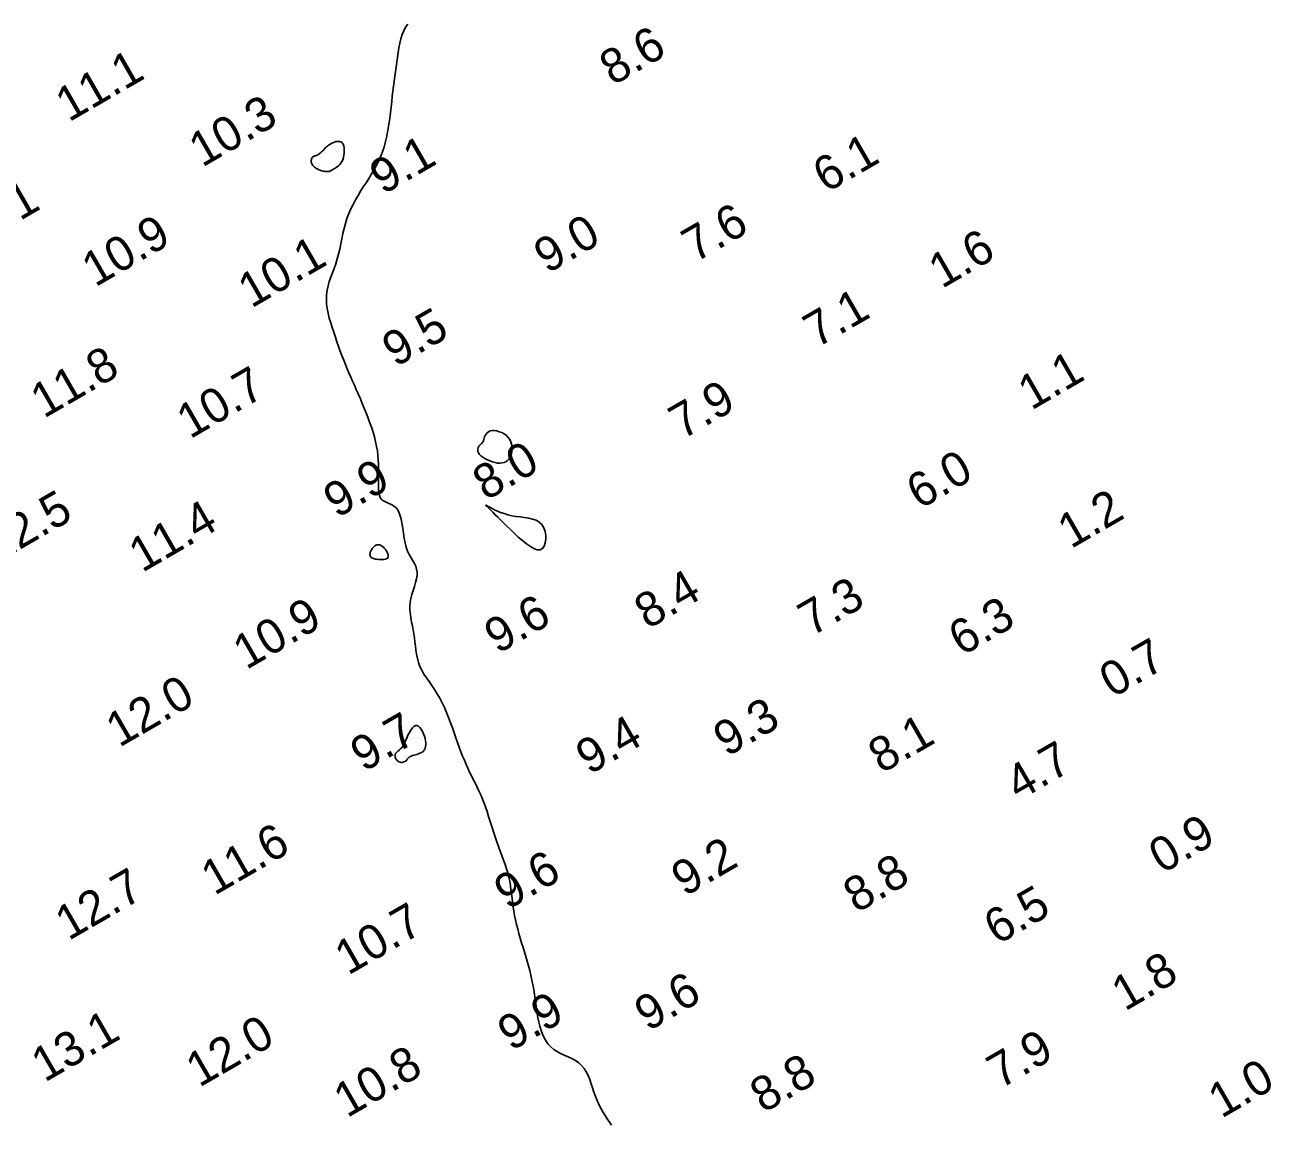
# Model space of a CAD drawing. Extents: x 3024098 to 3056816, y 418252 to 509144.
# Drawn here: x 3028365.2 to 3028546.2, y 426624 to 426783.5 of the extents above; entities that cross this region are included whole.
import ezdxf

# ---------------------------------------------------------------- set-up
doc = ezdxf.new("R2010")
doc.units = 0
doc.layers.add('V-CHAN-CONT-EL10', color=7, linetype='Continuous')
doc.layers.add('V-TOPO-SOUN-0911', color=7, linetype='Continuous')

msp = doc.modelspace()

# ---------------------------------------------------------------- linework, layer by layer
at = {"layer": 'V-CHAN-CONT-EL10'}
msp.add_lwpolyline([(3028420.77, 426783.62), (3028420.45, 426783.19), (3028420.18, 426782.68), (3028419.95, 426782.12), (3028419.77, 426781.52), (3028419.61, 426780.87), (3028419.48, 426780.2), (3028419.37, 426779.51), (3028419.27, 426778.81), (3028419.17, 426778.1), (3028419.08, 426777.41), (3028418.98, 426776.72), (3028418.89, 426776.03), (3028418.8, 426775.34), (3028418.71, 426774.63), (3028418.61, 426773.91), (3028418.52, 426773.16), (3028418.43, 426772.39), (3028418.34, 426771.58), (3028418.24, 426770.76), (3028418.14, 426769.92), (3028418.02, 426769.07), (3028417.89, 426768.23), (3028417.73, 426767.4), (3028417.55, 426766.6), (3028417.34, 426765.82), (3028417.09, 426765.09), (3028416.81, 426764.39), (3028416.51, 426763.72), (3028416.18, 426763.07), (3028415.83, 426762.44), (3028415.46, 426761.83), (3028415.09, 426761.22), (3028414.7, 426760.61), (3028414.31, 426760), (3028413.92, 426759.39), (3028413.54, 426758.76), (3028413.17, 426758.12), (3028412.82, 426757.48), (3028412.49, 426756.81), (3028412.19, 426756.13), (3028411.93, 426755.43), (3028411.7, 426754.71), (3028411.51, 426753.98), (3028411.34, 426753.23), (3028411.18, 426752.48), (3028411.03, 426751.73), (3028410.88, 426750.98), (3028410.71, 426750.26), (3028410.52, 426749.55), (3028410.3, 426748.86), (3028410.06, 426748.19), (3028409.82, 426747.54), (3028409.59, 426746.9), (3028409.37, 426746.27), (3028409.18, 426745.64), (3028409.04, 426745), (3028408.96, 426744.35), (3028408.94, 426743.7), (3028408.97, 426743.03), (3028409.06, 426742.35), (3028409.2, 426741.66), (3028409.37, 426740.97), (3028409.57, 426740.28), (3028409.78, 426739.59), (3028410.01, 426738.9), (3028410.25, 426738.21), (3028410.48, 426737.53), (3028410.72, 426736.85), (3028410.97, 426736.18), (3028411.21, 426735.53), (3028411.46, 426734.88), (3028411.71, 426734.24), (3028411.97, 426733.62), (3028412.22, 426733.01), (3028412.48, 426732.4), (3028412.75, 426731.81), (3028413.01, 426731.21), (3028413.28, 426730.6), (3028413.55, 426729.98), (3028413.83, 426729.35), (3028414.11, 426728.69), (3028414.4, 426728.01), (3028414.69, 426727.31), (3028414.97, 426726.6), (3028415.23, 426725.87), (3028415.49, 426725.15), (3028415.72, 426724.42), (3028415.93, 426723.71), (3028416.1, 426723.01), (3028416.24, 426722.34), (3028416.35, 426721.68), (3028416.43, 426721.04), (3028416.48, 426720.43), (3028416.51, 426719.83), (3028416.53, 426719.24), (3028416.53, 426718.67), (3028416.52, 426718.11), (3028416.51, 426717.56), (3028416.5, 426717.04), (3028416.5, 426716.54), (3028416.52, 426716.07), (3028416.57, 426715.64), (3028416.65, 426715.25), (3028416.78, 426714.92), (3028416.97, 426714.65), (3028417.22, 426714.45), (3028417.51, 426714.28), (3028417.84, 426714.14), (3028418.18, 426713.99), (3028418.53, 426713.82), (3028418.86, 426713.6), (3028419.16, 426713.31), (3028419.42, 426712.92), (3028419.63, 426712.43), (3028419.79, 426711.84), (3028419.92, 426711.18), (3028420.03, 426710.47), (3028420.13, 426709.75), (3028420.24, 426709.03), (3028420.37, 426708.34), (3028420.54, 426707.7), (3028420.75, 426707.13), (3028420.99, 426706.63), (3028421.24, 426706.17), (3028421.49, 426705.75), (3028421.72, 426705.35), (3028421.92, 426704.95), (3028422.05, 426704.54), (3028422.12, 426704.1), (3028422.11, 426703.63), (3028422.02, 426703.12), (3028421.89, 426702.58), (3028421.73, 426702.02), (3028421.55, 426701.44), (3028421.38, 426700.85), (3028421.23, 426700.26), (3028421.13, 426699.68), (3028421.08, 426699.1), (3028421.09, 426698.53), (3028421.14, 426697.96), (3028421.23, 426697.4), (3028421.33, 426696.84), (3028421.44, 426696.27), (3028421.55, 426695.7), (3028421.65, 426695.12), (3028421.73, 426694.54), (3028421.8, 426693.95), (3028421.87, 426693.35), (3028421.94, 426692.75), (3028422.04, 426692.16), (3028422.16, 426691.57), (3028422.33, 426690.99), (3028422.54, 426690.41), (3028422.8, 426689.85), (3028423.12, 426689.3), (3028423.47, 426688.75), (3028423.85, 426688.2), (3028424.25, 426687.63), (3028424.65, 426687.04), (3028425.04, 426686.44), (3028425.42, 426685.8), (3028425.77, 426685.12), (3028426.1, 426684.42), (3028426.41, 426683.7), (3028426.7, 426682.97), (3028426.98, 426682.22), (3028427.24, 426681.48), (3028427.5, 426680.75), (3028427.75, 426680.03), (3028428, 426679.34), (3028428.25, 426678.66), (3028428.49, 426678.01), (3028428.74, 426677.38), (3028428.99, 426676.77), (3028429.24, 426676.18), (3028429.5, 426675.61), (3028429.75, 426675.06), (3028430.01, 426674.53), (3028430.27, 426674.01), (3028430.54, 426673.48), (3028430.8, 426672.96), (3028431.06, 426672.42), (3028431.31, 426671.87), (3028431.56, 426671.29), (3028431.81, 426670.67), (3028432.05, 426670.01), (3028432.28, 426669.32), (3028432.51, 426668.61), (3028432.74, 426667.88), (3028432.97, 426667.14), (3028433.2, 426666.4), (3028433.44, 426665.67), (3028433.68, 426664.95), (3028433.93, 426664.26), (3028434.17, 426663.58), (3028434.42, 426662.93), (3028434.66, 426662.29), (3028434.89, 426661.66), (3028435.09, 426661.04), (3028435.28, 426660.43), (3028435.44, 426659.82), (3028435.57, 426659.21), (3028435.68, 426658.6), (3028435.76, 426657.99), (3028435.84, 426657.38), (3028435.91, 426656.77), (3028435.98, 426656.15), (3028436.06, 426655.52), (3028436.16, 426654.89), (3028436.28, 426654.24), (3028436.41, 426653.6), (3028436.57, 426652.94), (3028436.74, 426652.29), (3028436.92, 426651.62), (3028437.11, 426650.96), (3028437.3, 426650.29), (3028437.51, 426649.62), (3028437.71, 426648.95), (3028437.91, 426648.28), (3028438.11, 426647.61), (3028438.3, 426646.93), (3028438.49, 426646.25), (3028438.66, 426645.57), (3028438.81, 426644.88), (3028438.95, 426644.19), (3028439.07, 426643.5), (3028439.18, 426642.8), (3028439.27, 426642.1), (3028439.36, 426641.41), (3028439.45, 426640.73), (3028439.55, 426640.05), (3028439.66, 426639.4), (3028439.79, 426638.77), (3028439.94, 426638.16), (3028440.12, 426637.57), (3028440.33, 426637.02), (3028440.57, 426636.5), (3028440.85, 426636.01), (3028441.18, 426635.57), (3028441.55, 426635.17), (3028441.97, 426634.81), (3028442.45, 426634.5), (3028442.96, 426634.23), (3028443.5, 426633.98), (3028444.05, 426633.73), (3028444.59, 426633.47), (3028445.11, 426633.19), (3028445.59, 426632.87), (3028446.02, 426632.49), (3028446.39, 426632.05), (3028446.69, 426631.55), (3028446.96, 426631.01), (3028447.19, 426630.43), (3028447.4, 426629.83), (3028447.6, 426629.21), (3028447.81, 426628.59), (3028448.03, 426627.98), (3028448.27, 426627.39), (3028448.54, 426626.82), (3028448.82, 426626.27), (3028449.11, 426625.74), (3028449.42, 426625.23), (3028449.73, 426624.73), (3028450.05, 426624.26), (3028450.36, 426623.8)], dxfattribs=at)
for points in [[(3028408.05, 426762.42), (3028408.23, 426762.36), (3028408.42, 426762.31), (3028408.6, 426762.28), (3028408.77, 426762.26), (3028408.93, 426762.24), (3028409.08, 426762.24), (3028409.22, 426762.25), (3028409.34, 426762.27), (3028409.44, 426762.3), (3028409.54, 426762.33), (3028409.63, 426762.38), (3028409.72, 426762.43), (3028409.82, 426762.5), (3028409.93, 426762.57), (3028410.06, 426762.65), (3028410.21, 426762.74), (3028410.37, 426762.84), (3028410.54, 426762.96), (3028410.72, 426763.09), (3028410.9, 426763.26), (3028411.06, 426763.45), (3028411.21, 426763.68), (3028411.33, 426763.95), (3028411.43, 426764.26), (3028411.5, 426764.6), (3028411.54, 426764.96), (3028411.55, 426765.31), (3028411.52, 426765.64), (3028411.46, 426765.95), (3028411.36, 426766.21), (3028411.22, 426766.42), (3028411.05, 426766.55), (3028410.85, 426766.61), (3028410.62, 426766.62), (3028410.38, 426766.59), (3028410.13, 426766.52), (3028409.89, 426766.42), (3028409.66, 426766.3), (3028409.45, 426766.18), (3028409.26, 426766.06), (3028409.1, 426765.94), (3028408.96, 426765.82), (3028408.84, 426765.71), (3028408.74, 426765.6), (3028408.66, 426765.51), (3028408.58, 426765.42), (3028408.52, 426765.35), (3028408.46, 426765.29), (3028408.4, 426765.23), (3028408.35, 426765.19), (3028408.31, 426765.15), (3028408.26, 426765.11), (3028408.21, 426765.08), (3028408.17, 426765.04), (3028408.12, 426765), (3028408.07, 426764.96), (3028408.02, 426764.91), (3028407.96, 426764.86), (3028407.9, 426764.81), (3028407.83, 426764.76), (3028407.76, 426764.71), (3028407.69, 426764.67), (3028407.6, 426764.63), (3028407.52, 426764.59), (3028407.43, 426764.56), (3028407.33, 426764.53), (3028407.24, 426764.5), (3028407.15, 426764.46), (3028407.06, 426764.42), (3028406.98, 426764.36), (3028406.91, 426764.29), (3028406.85, 426764.21), (3028406.79, 426764.11), (3028406.76, 426764.01), (3028406.73, 426763.89), (3028406.73, 426763.76), (3028406.74, 426763.63), (3028406.77, 426763.5), (3028406.82, 426763.37), (3028406.9, 426763.24), (3028406.99, 426763.11), (3028407.1, 426762.99), (3028407.23, 426762.87), (3028407.38, 426762.76), (3028407.53, 426762.66), (3028407.69, 426762.57), (3028407.87, 426762.48)], [(3028431.8, 426723.32), (3028431.86, 426723.52), (3028431.93, 426723.73), (3028432.02, 426723.94), (3028432.14, 426724.14), (3028432.29, 426724.32), (3028432.48, 426724.47), (3028432.72, 426724.58), (3028433.01, 426724.63), (3028433.34, 426724.63), (3028433.7, 426724.58), (3028434.06, 426724.48), (3028434.43, 426724.34), (3028434.78, 426724.15), (3028435.1, 426723.92), (3028435.37, 426723.65), (3028435.58, 426723.35), (3028435.75, 426723.02), (3028435.85, 426722.67), (3028435.91, 426722.31), (3028435.92, 426721.95), (3028435.89, 426721.6), (3028435.83, 426721.27), (3028435.73, 426720.97), (3028435.59, 426720.7), (3028435.43, 426720.47), (3028435.23, 426720.28), (3028435.01, 426720.12), (3028434.75, 426720.01), (3028434.47, 426719.94), (3028434.16, 426719.91), (3028433.82, 426719.93), (3028433.46, 426719.99), (3028433.08, 426720.1), (3028432.7, 426720.23), (3028432.33, 426720.39), (3028431.98, 426720.57), (3028431.66, 426720.77), (3028431.39, 426720.98), (3028431.18, 426721.18), (3028431.03, 426721.39), (3028430.95, 426721.58), (3028430.92, 426721.77), (3028430.93, 426721.95), (3028430.97, 426722.11), (3028431.03, 426722.26), (3028431.11, 426722.39), (3028431.2, 426722.49), (3028431.28, 426722.58), (3028431.36, 426722.65), (3028431.43, 426722.71), (3028431.5, 426722.77), (3028431.57, 426722.84), (3028431.63, 426722.92), (3028431.69, 426723.02), (3028431.75, 426723.16)], [(3028436.48, 426712.18), (3028437.1, 426712.11), (3028437.72, 426712.03), (3028438.32, 426711.93), (3028438.88, 426711.8), (3028439.4, 426711.61), (3028439.86, 426711.35), (3028440.23, 426711), (3028440.52, 426710.54), (3028440.71, 426710), (3028440.81, 426709.43), (3028440.82, 426708.86), (3028440.74, 426708.33), (3028440.58, 426707.87), (3028440.33, 426707.53), (3028439.99, 426707.35), (3028439.58, 426707.34), (3028439.1, 426707.5), (3028438.57, 426707.79), (3028438, 426708.18), (3028437.41, 426708.66), (3028436.82, 426709.18), (3028436.23, 426709.73), (3028435.68, 426710.27), (3028435.15, 426710.78), (3028434.67, 426711.25), (3028434.23, 426711.68), (3028433.83, 426712.08), (3028433.47, 426712.43), (3028433.15, 426712.75), (3028432.87, 426713.03), (3028432.63, 426713.26), (3028432.43, 426713.46), (3028432.28, 426713.6), (3028432.17, 426713.71), (3028432.12, 426713.78), (3028432.11, 426713.8), (3028432.17, 426713.79), (3028432.28, 426713.73), (3028432.46, 426713.64), (3028432.7, 426713.5), (3028433.01, 426713.34), (3028433.37, 426713.15), (3028433.78, 426712.96), (3028434.25, 426712.77), (3028434.75, 426712.58), (3028435.29, 426712.42), (3028435.87, 426712.28)], [(3028417.94, 426706.44), (3028417.91, 426706.64), (3028417.83, 426706.86), (3028417.71, 426707.08), (3028417.57, 426707.31), (3028417.4, 426707.52), (3028417.22, 426707.71), (3028417.04, 426707.86), (3028416.87, 426707.96), (3028416.7, 426708.03), (3028416.54, 426708.06), (3028416.4, 426708.06), (3028416.25, 426708.03), (3028416.12, 426707.98), (3028416, 426707.9), (3028415.89, 426707.82), (3028415.79, 426707.72), (3028415.69, 426707.61), (3028415.61, 426707.5), (3028415.53, 426707.39), (3028415.46, 426707.27), (3028415.41, 426707.16), (3028415.36, 426707.04), (3028415.32, 426706.94), (3028415.29, 426706.84), (3028415.28, 426706.75), (3028415.27, 426706.67), (3028415.27, 426706.59), (3028415.28, 426706.52), (3028415.3, 426706.45), (3028415.33, 426706.39), (3028415.37, 426706.33), (3028415.42, 426706.27), (3028415.49, 426706.21), (3028415.57, 426706.16), (3028415.66, 426706.11), (3028415.78, 426706.06), (3028415.92, 426706.02), (3028416.09, 426705.98), (3028416.29, 426705.95), (3028416.51, 426705.92), (3028416.75, 426705.91), (3028417, 426705.91), (3028417.25, 426705.92), (3028417.47, 426705.96), (3028417.66, 426706.03), (3028417.81, 426706.13), (3028417.91, 426706.27)], [(3028418.92, 426677.35), (3028418.95, 426677.21), (3028419, 426677.07), (3028419.08, 426676.94), (3028419.18, 426676.81), (3028419.29, 426676.7), (3028419.41, 426676.61), (3028419.54, 426676.54), (3028419.67, 426676.49), (3028419.81, 426676.47), (3028419.94, 426676.47), (3028420.07, 426676.49), (3028420.2, 426676.53), (3028420.32, 426676.59), (3028420.43, 426676.65), (3028420.52, 426676.72), (3028420.61, 426676.8), (3028420.68, 426676.89), (3028420.75, 426676.98), (3028420.83, 426677.07), (3028420.91, 426677.16), (3028421.01, 426677.24), (3028421.13, 426677.32), (3028421.27, 426677.39), (3028421.45, 426677.46), (3028421.65, 426677.51), (3028421.87, 426677.57), (3028422.09, 426677.63), (3028422.32, 426677.7), (3028422.54, 426677.79), (3028422.75, 426677.89), (3028422.93, 426678.01), (3028423.08, 426678.16), (3028423.21, 426678.33), (3028423.3, 426678.53), (3028423.36, 426678.76), (3028423.39, 426679.01), (3028423.38, 426679.29), (3028423.35, 426679.59), (3028423.28, 426679.92), (3028423.18, 426680.27), (3028423.05, 426680.63), (3028422.89, 426680.97), (3028422.72, 426681.28), (3028422.52, 426681.55), (3028422.32, 426681.74), (3028422.1, 426681.84), (3028421.88, 426681.83), (3028421.65, 426681.7), (3028421.43, 426681.47), (3028421.21, 426681.16), (3028421, 426680.79), (3028420.79, 426680.4), (3028420.61, 426680.01), (3028420.44, 426679.64), (3028420.3, 426679.32), (3028420.18, 426679.06), (3028420.08, 426678.87), (3028420, 426678.74), (3028419.94, 426678.65), (3028419.89, 426678.59), (3028419.85, 426678.55), (3028419.82, 426678.54), (3028419.8, 426678.52), (3028419.77, 426678.51), (3028419.75, 426678.49), (3028419.73, 426678.46), (3028419.69, 426678.43), (3028419.66, 426678.39), (3028419.61, 426678.34), (3028419.56, 426678.29), (3028419.49, 426678.23), (3028419.41, 426678.17), (3028419.32, 426678.09), (3028419.23, 426678.01), (3028419.14, 426677.92), (3028419.05, 426677.83), (3028418.98, 426677.72), (3028418.93, 426677.61), (3028418.91, 426677.48)]]:
    msp.add_lwpolyline(points, close=True, dxfattribs=at)

# ---------------------------------------------------------------- texts
at = {"layer": 'V-TOPO-SOUN-0911'}
for s, p in [('8.6', (3028450.55, 426774.64)), ('11.1 ', (3028371.54, 426769.36)), ('10.3 ', (3028390.91, 426762.79)), ('9.1', (3028417.17, 426758.81)), ('6.1', (3028481.54, 426759.07)), ('12.1 ', (3028356.38, 426750.4)), ('7.6', (3028462.5, 426748.95)), ('10.9 ', (3028375.36, 426745.4)), ('9.0', (3028441.02, 426747.34)), ('10.1 ', (3028398.04, 426742.33)), ('1.6', (3028498.35, 426745.18)), ('7.1', (3028480.16, 426736.56)), ('9.5', (3028418.98, 426733.76)), ('11.8 ', (3028367.91, 426726.34)), ('1.1', (3028511.33, 426727.51)), ('10.7 ', (3028389.14, 426723.35)), ('7.9', (3028460.63, 426723.26)), ('8.0', (3028432.13, 426714.4)), ('6.0', (3028495.13, 426713.12)), ('9.9', (3028410.46, 426711.84)), ('12.5 ', (3028361.11, 426705.41)), ('11.4 ', (3028382.18, 426703.96)), ('1.2', (3028517.09, 426707.41)), ('8.4', (3028455.61, 426695.73)), ('7.3', (3028479.39, 426694.68)), ('10.9 ', (3028397.31, 426689.85)), ('9.6', (3028433.82, 426692.13)), ('6.3', (3028501.24, 426691.83)), ('0.7', (3028523.16, 426685.76)), ('12.0 ', (3028378.85, 426678.57)), ('9.3', (3028467.09, 426677.2)), ('9.7', (3028414.37, 426675)), ('9.4', (3028447.11, 426674.6)), ('8.1', (3028489.58, 426674.78)), ('4.7', (3028509.51, 426670.83)), ('11.6 ', (3028392.68, 426657.08)), ('0.9', (3028530.34, 426660.23)), ('9.2', (3028460.99, 426656.92)), ('9.6', (3028435.26, 426654.99)), ('8.8', (3028485.95, 426654.53)), ('12.7 ', (3028371.49, 426650.52)), ('6.5', (3028506.38, 426649.9)), ('10.7 ', (3028412.1, 426645.5)), ('1.8', (3028524.93, 426640.29)), ('9.6', (3028455.64, 426637.34)), ('9.9', (3028435.76, 426634.48)), ('13.1 ', (3028368.02, 426629.96)), ('12.0 ', (3028390.47, 426629.22)), ('7.9', (3028506.82, 426629)), ('10.8 ', (3028411.94, 426624.8)), ('8.8', (3028472.41, 426625.49)), ('1.0', (3028538.96, 426624.73))]:
    msp.add_text(s, height=5, rotation=30, dxfattribs=at).set_placement(p)

doc.saveas('drawing.dxf')
